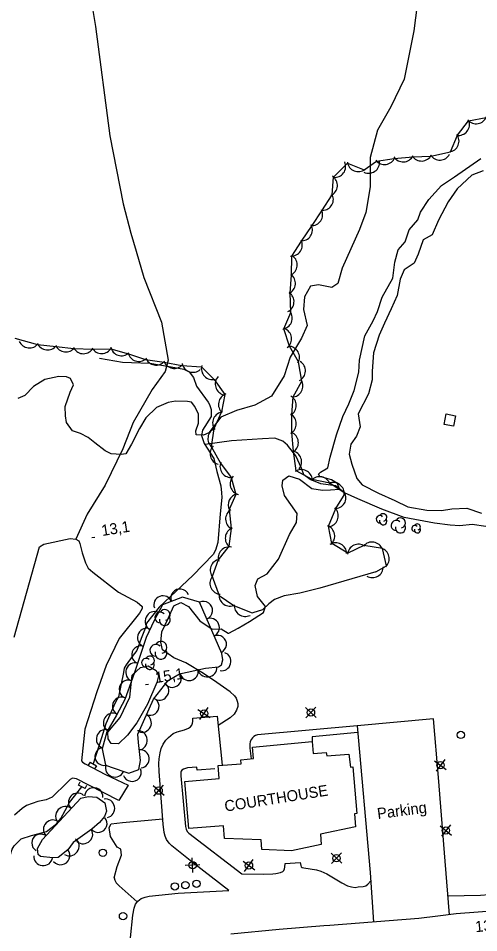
# Model space of a CAD drawing. Extents: x 646142 to 649934, y 5874075 to 5876351.
# Drawn here: x 646454.9 to 646580.4, y 5874872.2 to 5875121.6 of the extents above; entities that cross this region are included whole.
import ezdxf

# ---------------------------------------------------------------- set-up
doc = ezdxf.new("R2010")
doc.units = 0
for name, color, linetype in [('Niveau 19', 7, 'Continuous'), ('Niveau 2', 7, 'Continuous'), ('Niveau 21', 7, 'Continuous'), ('Niveau 22', 7, 'Continuous'), ('Niveau 26', 7, 'Continuous'), ('Niveau 3', 7, 'Continuous'), ('Niveau 31', 7, 'Continuous'), ('Niveau 36', 7, 'Continuous'), ('Niveau 4', 7, 'Continuous'), ('Niveau 44', 7, 'Continuous'), ('Niveau 52', 7, 'Continuous')]:
    doc.layers.add(name, color=color, linetype=linetype)

msp = doc.modelspace()

# ---------------------------------------------------------------- linework, layer by layer
at = {"layer": 'Niveau 19'}
for points in [[(646453.75, 5874952.76), (646460.64, 5874977.4), (646461.82, 5874978.21), (646469.04, 5874979.75), (646470.52, 5874979.57), (646471.4, 5874979.08), (646471.67, 5874978.33), (646472.23, 5874975.82), (646473.15, 5874973.1), (646473.94, 5874971.62), (646475.22, 5874970.55), (646482.17, 5874965.06), (646487.23, 5874962.35), (646488.61, 5874961.18), (646488.62, 5874960.65), (646487.94, 5874959.31), (646482.4, 5874952.45), (646478.86, 5874945.08), (646476.28, 5874937.9), (646473.04, 5874927.69), (646472.11, 5874919.08), (646472.35, 5874918.72), (646473.08, 5874918.26), (646478.68, 5874915.36), (646484.82, 5874912.46), (646482.26, 5874908.25), (646474.05, 5874912.39), (646470.75, 5874914.12), (646469.61, 5874914.29), (646468.97, 5874913.93), (646468.18, 5874913.17), (646464.14, 5874909.14), (646462.47, 5874908.38), (646460.23, 5874908), (646457.09, 5874906.84), (646455.91, 5874906.08), (646453.83, 5874904.21)], [(646512.24, 5874883.64), (646502.61, 5874891.13), (646496.7, 5874895.83), (646495.95, 5874896.64), (646495.3, 5874897.59), (646494.87, 5874898.55), (646494.61, 5874899.52), (646494.36, 5874901.81), (646493.23, 5874916.19), (646493.2, 5874918.32), (646493.28, 5874919.6), (646493.51, 5874921.2), (646493.78, 5874922.45), (646494.38, 5874923.64), (646495.06, 5874924.67), (646495.8, 5874925.46), (646497.1, 5874926.52), (646498.19, 5874927.01), (646500.16, 5874927.56), (646501.26, 5874927.95), (646501.85, 5874928.37), (646502.19, 5874928.82), (646502.34, 5874929.3), (646502.42, 5874929.75), (646502.43, 5874930.72), (646509.04, 5874931.29), (646510.41, 5874917.86)], [(646508.48, 5874916.9), (646503.6, 5874916.51), (646503.5, 5874917.29), (646501.02, 5874917.13), (646500.46, 5874917.01), (646499.92, 5874916.75), (646499.49, 5874916.47), (646499.28, 5874916.21), (646499.19, 5874916.03), (646499.15, 5874915.79), (646499.19, 5874915), (646500.46, 5874901.15), (646500.62, 5874900.43), (646500.89, 5874899.82), (646501.36, 5874899.35), (646515.84, 5874888.21)], [(646515.84, 5874888.21), (646521.58, 5874888.14), (646524.27, 5874888.19), (646525.06, 5874888.31), (646526.38, 5874888.57), (646526.97, 5874888.87), (646527.22, 5874889.17), (646527.44, 5874889.55), (646527.53, 5874890.03), (646527.6, 5874891.03), (646531.75, 5874891.29), (646531.87, 5874890.5), (646532.02, 5874890.16), (646532.28, 5874889.98), (646532.72, 5874889.86), (646536.17, 5874889.36), (646537.3, 5874888.95), (646538.94, 5874888.24), (646543.1, 5874885.77), (646544.57, 5874884.97), (646545.69, 5874884.67), (646546.73, 5874884.54), (646547.55, 5874884.64), (646548.89, 5874884.78), (646549.58, 5874884.99), (646550.17, 5874885.41), (646550.94, 5874886.28)], [(646485.47, 5874870.8), (646486.08, 5874876.98), (646486.42, 5874878.9), (646486.83, 5874879.95), (646487.45, 5874880.78), (646488.37, 5874881.54), (646489.42, 5874881.89), (646490.56, 5874882.1), (646498.43, 5874882.93), (646512.24, 5874883.64)]]:
    msp.add_lwpolyline(points, dxfattribs=at)
at = {"layer": 'Niveau 2'}
for points in [[(646563.62, 5875125.29), (646562.74, 5875118.26), (646560.08, 5875105.02), (646556.41, 5875097.53), (646552.79, 5875091.09), (646550.81, 5875083.64), (646550.8, 5875075.63), (646549.63, 5875068.69), (646547.9, 5875064.04), (646543.19, 5875053.5), (646541.94, 5875049.25), (646540.37, 5875048.2), (646536.69, 5875048.89), (646534.52, 5875048.57), (646532.88, 5875045.66), (646532.64, 5875042.23), (646533.61, 5875037.81), (646532.04, 5875034.33), (646528.97, 5875029.23), (646527.35, 5875024.14), (646523.93, 5875018.54), (646519.34, 5875016.07), (646514.39, 5875014.6), (646510.06, 5875012.85), (646506.78, 5875008.59), (646505.34, 5875007.95), (646503.39, 5875008.03), (646503.28, 5875009.05), (646504.01, 5875011.22), (646503.96, 5875013.68), (646503.02, 5875015.73), (646502.04, 5875016.87), (646501, 5875017.13), (646497.69, 5875017.17), (646495.68, 5875016.86), (646492.53, 5875015.45), (646489.62, 5875012.61), (646487.89, 5875009.71), (646485.71, 5875005.49), (646484.15, 5875002.79), (646482.9, 5875002.66), (646480.16, 5875002.85), (646478.52, 5875003.65), (646475.76, 5875005.79), (646473.95, 5875007.25), (646471.79, 5875008.38), (646469.67, 5875009.13), (646467.97, 5875011.38), (646467.77, 5875013.2), (646467.6, 5875015.71), (646469.03, 5875019.66), (646469.89, 5875021.6), (646469.12, 5875023.36), (646468.01, 5875023.78)], [(646556.93, 5875050.71), (646557.56, 5875055.15), (646558.45, 5875058.43), (646560.37, 5875060.63), (646561.39, 5875063.92), (646563.79, 5875066.67), (646564.49, 5875068.77), (646566.77, 5875072.22), (646570.25, 5875076.05), (646573.8, 5875078.37), (646580.97, 5875083.36)], [(646581.56, 5875080.04), (646578.52, 5875078.8), (646574.48, 5875075.15), (646572.05, 5875071.58), (646569.38, 5875066.6), (646567.65, 5875062.54), (646565.26, 5875061.21), (646563.91, 5875057.31), (646562.8, 5875054.88), (646560.06, 5875052.99), (646558.97, 5875050.45), (646558.14, 5875046.04), (646556.48, 5875042.4), (646554.74, 5875038.45), (646553.26, 5875035.23), (646551.68, 5875030.33), (646551.33, 5875025.35), (646551.37, 5875023.01), (646550.3, 5875019.21), (646547.52, 5875013.76), (646548.05, 5875010.16), (646547.06, 5875007.68), (646545.52, 5875005.49), (646545.03, 5875002.73), (646545.81, 5875000.02), (646547.13, 5874996.12), (646548.61, 5874994.35), (646553.04, 5874992.09), (646557.55, 5874990.13), (646561.1, 5874988.4), (646566.25, 5874987.43), (646570.2, 5874987.35), (646573.03, 5874987.82), (646577.18, 5874987.99), (646581.1, 5874986.64)], [(646514.82, 5874955.26), (646517.93, 5874957.11), (646521.71, 5874959.51), (646522.22, 5874961.18), (646520.06, 5874963.88), (646519.41, 5874966.88), (646520.19, 5874968.75), (646522.69, 5874970.12), (646525.76, 5874974.1), (646528.83, 5874980.77), (646530.72, 5874984.08), (646530.86, 5874986.55), (646527.42, 5874991.43), (646526.79, 5874994.13), (646526.96, 5874995.61), (646528.61, 5874996.79), (646531.55, 5874995.9), (646534.86, 5874993.35), (646537.76, 5874992.93), (646539.97, 5874992.98), (646542.46, 5874993.22), (646541.87, 5874994.7), (646540.27, 5874995.74), (646537.1, 5874996.67), (646536.75, 5874997.29), (646537.23, 5874997.85), (646539.24, 5874999), (646539.93, 5875001.92), (646541.65, 5875008.02), (646543.34, 5875013), (646544.93, 5875016.46), (646546.43, 5875020.14), (646547.66, 5875025.09), (646547.85, 5875028.38), (646549.35, 5875034.99), (646551.58, 5875039.08), (646552.77, 5875041.68), (646554.03, 5875045.58), (646556.93, 5875050.71)], [(646468.01, 5875023.78), (646465.92, 5875023.94), (646462.11, 5875023.06), (646459, 5875021.22), (646456.63, 5875018.69), (646454.76, 5875017.89)], [(646512.62, 5874937.9), (646509.02, 5874940.45), (646505.32, 5874942.85), (646500.57, 5874945.82), (646497.24, 5874947.2), (646494.19, 5874949.37), (646493.73, 5874951.44), (646494.03, 5874954.21), (646495.72, 5874957.86), (646497.3, 5874961.31), (646499.16, 5874962.22), (646501.29, 5874961.15), (646504.36, 5874957.23), (646507.71, 5874954.98), (646510.21, 5874955.05), (646512.12, 5874953.85), (646512.27, 5874953.93), (646514.82, 5874955.26)], [(646492.63, 5874940.46), (646490.08, 5874934.52), (646487.16, 5874929.44), (646484.64, 5874926.03), (646482.14, 5874923.67), (646480.14, 5874923.8), (646479.34, 5874925.03), (646479.25, 5874926.84), (646482.6, 5874930.84), (646485.24, 5874936.43), (646485.92, 5874942.4), (646488.19, 5874944.56), (646490.27, 5874944.96), (646492.48, 5874943.66), (646493.12, 5874942.25), (646492.63, 5874940.46)], [(646512.62, 5874937.9), (646513.81, 5874936.77), (646514.25, 5874936.12), (646514.57, 5874935.3), (646514.72, 5874934.66), (646514.71, 5874933.92), (646514.37, 5874932.86), (646513.74, 5874931.77), (646512.65, 5874930.79), (646509.31, 5874928.7)], [(646481, 5874887.17), (646481.83, 5874890.23), (646482.97, 5874893.36), (646482.78, 5874894.93), (646481.8, 5874895.5), (646480.04, 5874898.4), (646479.61, 5874900.83), (646480.22, 5874901.87), (646483.29, 5874902.28), (646494.25, 5874903.24)], [(646572, 5874882.24), (646580.83, 5874882.42), (646589.93, 5874883.13), (646593.8, 5874883.02), (646600.47, 5874882.78), (646605.92, 5874883.9), (646612.37, 5874884.99), (646615.04, 5874886.48), (646626.7, 5874901.64)], [(646481, 5874887.17), (646481.15, 5874886.49), (646481.55, 5874885.81), (646482.33, 5874884.93), (646487.24, 5874880.61)]]:
    msp.add_lwpolyline(points, dxfattribs=at)
at = {"layer": 'Niveau 21'}
msp.add_lwpolyline([(646623.25, 5874884.74), (646621.71, 5874883.67), (646618.66, 5874882.52), (646617.4, 5874882.18), (646613.42, 5874880.81), (646610.3, 5874880.45), (646605.43, 5874880.08), (646586.19, 5874878.23), (646574.24, 5874877.3), (646569.27, 5874876.68), (646564.06, 5874876.04), (646539.8, 5874874.15), (646538.17, 5874874.02), (646525.98, 5874873.07), (646512.77, 5874871.77)], dxfattribs=at)
at = {"layer": 'Niveau 22'}
for points in [[(646474.76, 5875126.5), (646475.91, 5875119.42), (646479.78, 5875089.56), (646483.41, 5875071.06), (646485.53, 5875063.02), (646487.03, 5875058.11), (646489.06, 5875050.93), (646493.87, 5875038.7), (646495.75, 5875028.39), (646494.91, 5875025.28), (646491.35, 5875020.33), (646486.18, 5875011.41), (646483.35, 5875004.21), (646478.58, 5874994.27), (646473.68, 5874986.35), (646470.52, 5874979.57)], [(646547.26, 5874928.62), (646520.04, 5874926.16), (646519.54, 5874925.99), (646519.09, 5874925.73), (646518.73, 5874925.37), (646518.4, 5874924.94), (646518.11, 5874924.33), (646517.99, 5874923.59), (646517.95, 5874923.18), (646517.98, 5874922.55), (646518.31, 5874919.63)], [(646547.42, 5874926.8), (646534.94, 5874925.62), (646534.99, 5874924.34)]]:
    msp.add_lwpolyline(points, dxfattribs=at)
at = {"layer": 'Niveau 26'}
for p, q in [((646474.45, 5874918.74), (646473.93, 5874917.89)), ((646474.45, 5874918.74), (646476.18, 5874917.69)), ((646476.18, 5874917.69), (646475.66, 5874916.84)), ((646471.27, 5874912.39), (646471.7, 5874913.3)), ((646473.09, 5874911.52), (646471.27, 5874912.39)), ((646473.09, 5874911.52), (646473.52, 5874912.42))]:
    msp.add_line(p, q, dxfattribs=at)
at = {"layer": 'Niveau 3'}
for p, q in [((646474.91, 5874979.99), (646475.7, 5874980.11)), ((646489.54, 5874939.85), (646490.34, 5874939.97))]:
    msp.add_line(p, q, dxfattribs=at)
at = {"layer": 'Niveau 31'}
for points in [[(646574.1, 5875013.22), (646573.52, 5875010.33), (646570.95, 5875010.84), (646571.53, 5875013.75), (646574.1, 5875013.22)], [(646511.06, 5874897.89), (646510.81, 5874901.37), (646501.34, 5874900.58), (646500.24, 5874913.4), (646509.63, 5874914.21), (646509.35, 5874917.78), (646515.59, 5874918.21), (646515.5, 5874919.31), (646518.99, 5874919.71), (646518.71, 5874922.8), (646534.99, 5874924.34), (646535.24, 5874921.07), (646538.84, 5874921.31), (646538.96, 5874920.4), (646545.02, 5874920.88), (646545.4, 5874917.34), (646546.1, 5874917.39), (646547.17, 5874904.68), (646546.5, 5874904.61), (646546.81, 5874901.01), (646537.22, 5874899.01), (646537.47, 5874896.19), (646529.35, 5874894.48), (646521.3, 5874894.85), (646521.08, 5874897.53), (646511.06, 5874897.89), (646511.06, 5874897.89)]]:
    msp.add_lwpolyline(points, dxfattribs=at)
at = {"layer": 'Niveau 36'}
for p, q in [((646503.85, 5874933.1), (646507.15, 5874930.87)), ((646504.39, 5874930.33), (646506.61, 5874933.64)), ((646533.2, 5874933.62), (646536.1, 5874930.88)), ((646533.28, 5874930.8), (646536.02, 5874933.7)), ((646568.35, 5874919.06), (646571.54, 5874916.66)), ((646571.15, 5874919.45), (646568.75, 5874916.27)), ((646494.62, 5874909.59), (646491.64, 5874912.23)), ((646491.81, 5874909.42), (646494.45, 5874912.4)), ((646569.89, 5874901.31), (646573, 5874898.81)), ((646572.7, 5874901.62), (646570.2, 5874898.5)), ((646502.48, 5874888.6), (646502.3, 5874892.59)), ((646540.15, 5874893.85), (646543.05, 5874891.12)), ((646540.23, 5874891.03), (646542.97, 5874893.94)), ((646504.38, 5874890.68), (646500.4, 5874890.51)), ((646516.14, 5874891.69), (646519.34, 5874889.32)), ((646516.56, 5874888.9), (646518.93, 5874892.11))]:
    msp.add_line(p, q, dxfattribs=at)
for centre in [(646505.51, 5874931.98), (646534.65, 5874932.24), (646575.51, 5874926.12), (646569.94, 5874917.86), (646493.13, 5874910.92), (646571.45, 5874900.06), (646477.93, 5874893.98), (646541.61, 5874892.48), (646502.39, 5874890.6), (646517.75, 5874890.5), (646497.52, 5874884.8), (646500.41, 5874885.16), (646503.46, 5874885.53), (646483.41, 5874876.7)]:
    msp.add_circle(centre, 1, dxfattribs=at)
at = {"layer": 'Niveau 4'}
for points in [[(646476.97, 5875028.96), (646483.28, 5875027.84), (646490.73, 5875027.55), (646496.55, 5875026.58), (646500.01, 5875025.91), (646501.47, 5875025.2), (646502.65, 5875023.65), (646503.44, 5875021.25), (646506.61, 5875016.92), (646507.01, 5875016.24), (646507.48, 5875014.87), (646507.4, 5875012.99), (646505.07, 5875009.31), (646504.84, 5875007.82), (646505.56, 5875005.66), (646508.13, 5875001.56), (646509, 5874997.96), (646510.1, 5874994.09), (646510.3, 5874992.16), (646510.34, 5874990.9), (646509.94, 5874986.49), (646509.22, 5874978.63), (646508.67, 5874976.53), (646508.01, 5874975.39), (646502.4, 5874969.64), (646493.31, 5874960.99), (646489.79, 5874956.63), (646489.6, 5874955.63), (646488.39, 5874952.39), (646487.18, 5874949.15), (646485.89, 5874947.55), (646484.29, 5874945.24), (646483.71, 5874944.31), (646483.55, 5874943.12), (646482.21, 5874936.56), (646481.31, 5874934.91), (646478.71, 5874929.18), (646477.05, 5874923.85), (646475.81, 5874919.93), (646475.31, 5874918.22)], [(646582.29, 5874982.97), (646578.63, 5874983.5), (646575.27, 5874983.13), (646572.57, 5874983.39), (646568.33, 5874983.88), (646560.03, 5874985.47), (646554.01, 5874987.69), (646547.46, 5874990.58), (646543.83, 5874992.18), (646541.33, 5874994.09), (646537.32, 5874994.6), (646534.42, 5874995.78), (646532.67, 5874997.05), (646532.06, 5874998.88), (646530.52, 5875002.28), (646528.27, 5875005.15), (646526.99, 5875006.28), (646524.76, 5875007.11), (646521.47, 5875006.95), (646512.98, 5875006.34), (646505.79, 5875005.38)], [(646451.9, 5874890.54), (646452.68, 5874893.25), (646453.18, 5874894.95), (646453.76, 5874895.89), (646455.6, 5874897.74), (646458.42, 5874898.72), (646462.59, 5874899.75), (646465.28, 5874901.88), (646466.48, 5874903.37), (646468.84, 5874907.71), (646472.18, 5874911.96)]]:
    msp.add_lwpolyline(points, dxfattribs=at)
at = {"layer": 'Niveau 44'}
for points in [[(646574.57, 5875089.72), (646577.59, 5875093.71), (646582.37, 5875094.56)], [(646552.35, 5874970.58), (646555.24, 5874972.24), (646554.16, 5874976.98), (646549.04, 5874977.81), (646544.67, 5874975.71), (646540.33, 5874978.33), (646539.42, 5874983.1), (646541.45, 5874987.87), (646543.95, 5874992.03), (646539.75, 5874994.84), (646534.99, 5874995.81), (646530.61, 5874998.15), (646529.93, 5875003.52), (646529.43, 5875008.61), (646529.41, 5875013.46), (646529.83, 5875018.35), (646532.19, 5875022.6), (646531.26, 5875027.94), (646528.84, 5875032.15), (646527.25, 5875036.93), (646529.13, 5875041.4), (646529, 5875046.75), (646529.38, 5875051.59), (646529.4, 5875056.76), (646532.09, 5875060.8), (646534.94, 5875065.09), (646537.63, 5875069.13), (646540.44, 5875073.5), (646540.8, 5875078.34), (646544.63, 5875082.1), (646549.13, 5875080.28), (646552.56, 5875082.67), (646557.37, 5875083.37), (646562.46, 5875083.82), (646567.31, 5875084.06), (646572.7, 5875085.24), (646574.57, 5875089.72)], [(646453.89, 5875034.37), (646460.09, 5875032.69), (646465.21, 5875032.13), (646470.03, 5875031.6), (646475.2, 5875031.39), (646480.05, 5875031.43)], [(646480.05, 5875031.43), (646484.9, 5875030.09), (646489.51, 5875028.59), (646494.65, 5875027.82), (646499.43, 5875026.96), (646504.8, 5875026.57), (646508.22, 5875023.12), (646511.18, 5875019.03), (646510.22, 5875014.27), (646508.17, 5875009.61), (646507.44, 5875004.81), (646509.98, 5875000.23), (646512.9, 5874996.35), (646514.19, 5874991.72), (646512.33, 5874987.67), (646512.86, 5874982.43), (646512.23, 5874977.62), (646509.31, 5874973.94), (646507.72, 5874969.36), (646509.58, 5874964.15), (646513.6, 5874961.43), (646518.35, 5874959.51), (646518.78, 5874959.46)], [(646552.35, 5874970.58), (646537.06, 5874966.14), (646531.61, 5874964.77), (646527.33, 5874964.06), (646524.73, 5874963.12), (646523.19, 5874961.92), (646521.45, 5874960.26), (646518.78, 5874959.46)], [(646504.3, 5874962.37), (646499.62, 5874963.67), (646494.19, 5874961.64), (646491.91, 5874957.35), (646489.7, 5874952.67), (646488.19, 5874948.06), (646486.55, 5874943.19), (646485.54, 5874940.36), (646483.9, 5874935.79), (646481.63, 5874931.5), (646479.02, 5874926.98), (646477.7, 5874922.31), (646478.68, 5874917.92), (646483.66, 5874916.12), (646484.97, 5874915.68), (646487.68, 5874916.65), (646488.2, 5874919.13), (646487.67, 5874924.03), (646487.43, 5874926.33), (646491.74, 5874935.92), (646495.76, 5874941), (646498.77, 5874942.78), (646505.89, 5874944.32), (646509.44, 5874944.69), (646510.25, 5874945.27), (646510.59, 5874946.66), (646510.31, 5874948.38), (646504.3, 5874962.37)], [(646468.37, 5874894.78), (646465.69, 5874892.66), (646464.24, 5874892.6), (646460.9, 5874892.92), (646460.26, 5874893.53), (646460.08, 5874895.16), (646461.47, 5874897.64), (646471.91, 5874908.85), (646473.9, 5874909.35), (646476.25, 5874909.11), (646478.45, 5874907.6), (646478.89, 5874905.32), (646478.36, 5874903.9), (646476.99, 5874902.2), (646474.95, 5874900.43), (646469.81, 5874896.78), (646468.37, 5874894.78), (646468.37, 5874894.78)]]:
    msp.add_lwpolyline(points, dxfattribs=at)
for centre, radius, start, end in [((646579.67, 5875095.87), 3, 220.018, 339.9959), ((646574.88, 5875092.69), 3, 261.5464, 21.5244), ((646572.01, 5875088.16), 3, 277.4133, 37.3912), ((646541.11, 5875081.22), 3, 264.1352, 24.1131), ((646547.54, 5875082.82), 3, 187.9888, 307.9668), ((646550.37, 5875082.36), 3, 244.6901, 4.668), ((646554.71, 5875084.76), 3, 218.3616, 338.3395), ((646559.8, 5875085.46), 3, 212.7784, 332.7563), ((646564.8, 5875085.7), 3, 212.7784, 332.7563), ((646569.79, 5875085.94), 3, 212.7784, 332.7563), ((646538.86, 5875076.05), 3, 295.7529, 55.7308), ((646537.75, 5875072.23), 3, 263.5108, 23.4887), ((646534.82, 5875068.08), 3, 266.3394, 26.3174), ((646532.05, 5875063.92), 3, 266.3394, 26.3174), ((646529.28, 5875059.76), 3, 266.3394, 26.3174), ((646527.92, 5875054.33), 3, 294.0042, 53.9822), ((646527.43, 5875049.31), 3, 295.4727, 55.4507), ((646527.03, 5875044.33), 3, 295.4727, 55.4507), ((646526.57, 5875039.85), 3, 277.1238, 37.1017), ((646526.36, 5875034.21), 3, 307.9921, 67.9701), ((646457.87, 5875034.71), 3, 203.7341, 323.712), ((646462.84, 5875034.16), 3, 203.7341, 323.712), ((646467.81, 5875033.61), 3, 203.7341, 323.712), ((646472.61, 5875033.13), 3, 210.5105, 330.4885), ((646477.61, 5875033.18), 3, 210.5105, 330.4885), ((646483, 5875032.56), 3, 191.9814, 311.9593), ((646487.75, 5875031.01), 3, 191.9814, 311.9593), ((646528.52, 5875029.17), 3, 329.9, 89.878), ((646492.44, 5875030.02), 3, 199.7215, 319.6994), ((646497.35, 5875029.13), 3, 199.7215, 319.6994), ((646502.44, 5875028.06), 3, 191.9635, 311.9415), ((646530.14, 5875025.45), 3, 298.2363, 58.2142), ((646507.76, 5875026.09), 3, 164.708, 284.686), ((646511.56, 5875021.84), 3, 136.3461, 256.3241), ((646529.47, 5875021.33), 3, 270.9689, 30.9468), ((646512.43, 5875016.3), 3, 108.5508, 228.5287), ((646527.64, 5875016.03), 3, 300.2404, 60.2184), ((646510.84, 5875011.25), 3, 96.1614, 216.1393), ((646527.66, 5875011.03), 3, 300.2404, 60.2184), ((646509.55, 5875006.95), 3, 111.3472, 231.3252), ((646528.23, 5875005.87), 3, 307.409, 67.3869), ((646510.13, 5875002.87), 3, 135.5002, 255.4781), ((646529.11, 5875000.63), 3, 320.2105, 80.1884), ((646512.85, 5874999.35), 3, 156.9535, 276.9314), ((646532.04, 5874995.51), 3, 4.4035, 124.3815), ((646515.6, 5874994.64), 3, 136.9112, 256.8891), ((646537.02, 5874993.59), 3, 18.5318, 138.5098), ((646540.71, 5874992), 3, 352.7625, 112.7405), ((646515.08, 5874988.86), 3, 101.3166, 206.7629), ((646541.18, 5874990.86), 3, 269.0096, 28.9876), ((646514.37, 5874985.01), 3, 120.994, 240.972), ((646539.11, 5874985.89), 3, 285.9188, 45.8967), ((646553.47, 5874984.97), 1.01, 44.1153, 269.8039), ((646554.33, 5874984.47), 1.01, 166.9368, 29.6212), ((646554.33, 5874985.47), 1.01, 282.2692, 149.7262), ((646559.04, 5874983.96), 1.37, 282.2692, 149.7262), ((646514.29, 5874979.8), 3, 112.5476, 232.5255), ((646538.14, 5874980.38), 3, 310.8426, 70.8205), ((646557.86, 5874983.27), 1.37, 44.1153, 269.8039), ((646559.04, 5874982.59), 1.37, 166.9368, 29.6212), ((646562.97, 5874982.46), 0.823, 44.1153, 269.8039), ((646563.67, 5874982.04), 0.823, 166.9368, 29.6212), ((646563.67, 5874982.87), 0.823, 282.2692, 149.7262), ((646512.37, 5874974.44), 3, 77.3774, 197.3553), ((646541.38, 5874975.56), 3, 1.3527, 121.3306), ((646547.62, 5874975.17), 3, 55.6535, 175.6315), ((646551.3, 5874975.75), 3, 20.3524, 140.3304), ((646552.98, 5874974.22), 3, 312.7639, 72.7418), ((646510.18, 5874971.07), 3, 100.8255, 220.8035), ((646551.39, 5874972.05), 3, 239.3801, 359.3581), ((646510.11, 5874967.5), 3, 146.4716, 266.4495), ((646512.58, 5874964.25), 3, 175.9865, 295.9644), ((646494.8, 5874958.87), 1.45, 282.2692, 149.7262), ((646516.72, 5874961.45), 3, 175.9865, 295.9644), ((646493.56, 5874958.14), 1.45, 44.1153, 269.8039), ((646494.8, 5874957.42), 1.45, 166.9368, 29.6212), ((646492.37, 5874949.21), 1.62, 44.1153, 269.8039), ((646493.76, 5874950.02), 1.62, 282.2692, 149.7262), ((646490.74, 5874946.42), 1.21, 282.2692, 149.7262), ((646493.76, 5874948.4), 1.62, 166.9368, 29.6212), ((646489.7, 5874945.82), 1.21, 44.1153, 269.8039), ((646490.74, 5874945.21), 1.21, 166.9368, 29.6212)]:
    msp.add_arc(centre, radius, start, end, dxfattribs=at)
for centre, major_axis, ratio, start_param, end_param in [((646498.91, 5874963.45), (-0.92, 2.32), 0.99999, 4.712389, 7.853982), ((646494.27, 5874961.66), (-2.32, -0.87), 0.970147, 3.141593, 6.283185), ((646505.33, 5874960.08), (2.28, 1.03), 0.99999, 4.712389, 7.853982), ((646491.86, 5874957.23), (-1.11, -2.35), 0.925819, 3.141593, 6.283185), ((646507.23, 5874955.46), (-0.98, 2.35), 0.952628, 3.141593, 6.283185), ((646489.71, 5874952.77), (-1.11, -2.24), 0.919919, 3.141593, 6.283185), ((646509.19, 5874950.89), (2.24, 0.94), 0.997449, 4.712389, 7.853982), ((646488.2, 5874947.98), (-2.3, 0.8), 0.997449, 4.712389, 7.853982), ((646510.5, 5874946.13), (0.63, 2.42), 0.919919, 3.141593, 6.283185), ((646486.61, 5874943.26), (-0.84, -2.41), 0.952628, 3.141593, 6.283185), ((646496.86, 5874941.61), (1.31, -2.13), 0.99999, 4.712389, 7.853982), ((646501.44, 5874943.36), (2.42, 0.52), 0.970147, 3.141593, 6.283185), ((646506.4, 5874944.38), (2.58, 0.28), 0.925819, 3.141593, 6.283185), ((646484.86, 5874938.58), (-2.37, 0.79), 0.99999, 4.712389, 7.853982), ((646493.41, 5874938.09), (1.6, 1.98), 0.952628, 3.141593, 6.283185), ((646482.96, 5874934.01), (-1.16, -2.18), 0.970147, 3.141593, 6.283185), ((646490.8, 5874933.9), (2.21, -1.02), 0.997449, 4.712389, 7.853982), ((646480.52, 5874929.56), (-1.3, -2.25), 0.925819, 3.141593, 6.283185), ((646488.8, 5874929.28), (1.07, 2.26), 0.919919, 3.141593, 6.283185), ((646478.45, 5874925.1), (-0.72, -2.39), 0.919919, 3.141593, 6.283185), ((646487.6, 5874924.65), (-0.28, 2.58), 0.925819, 3.141593, 6.283185), ((646478.2, 5874920.24), (-2.38, -0.5), 0.997449, 4.712389, 7.853982), ((646488.14, 5874919.61), (-0.26, 2.46), 0.970147, 3.141593, 6.283185), ((646481.14, 5874917.07), (2.39, -0.89), 0.952628, 3.141593, 6.283185), ((646485.86, 5874915.95), (0.89, -2.34), 0.99999, 4.712389, 7.853982), ((646470.97, 5874907.82), (-1.69, -1.81), 0.970147, 3.141593, 6.283185), ((646475.42, 5874909.24), (0.2, 2.49), 0.99999, 4.712389, 7.853982), ((646478.7, 5874906.13), (-0.46, 2.51), 0.952628, 3.141593, 6.283185), ((646467.51, 5874904.11), (-1.77, -1.9), 0.925819, 3.141593, 6.283185), ((646464.1, 5874900.52), (-1.74, -1.79), 0.919919, 3.141593, 6.283185), ((646476.63, 5874901.94), (1.57, -1.85), 0.997449, 4.712389, 7.853982), ((646472.72, 5874898.8), (2.07, 1.41), 0.919919, 3.141593, 6.283185), ((646460.95, 5874896.65), (-2.11, 1.21), 0.997449, 4.712389, 7.853982), ((646468.98, 5874895.65), (1.52, 2.11), 0.925819, 3.141593, 6.283185), ((646461.63, 5874892.89), (2.53, -0.27), 0.952628, 3.141593, 6.283185), ((646466.43, 5874893.2), (1.59, -1.93), 0.99999, 4.712389, 7.853982)]:
    msp.add_ellipse(centre, major_axis=major_axis, ratio=ratio, start_param=start_param, end_param=end_param, dxfattribs=at)
at = {"layer": 'Niveau 52'}
msp.add_lwpolyline([(646572.4, 5874877.07), (646571.27, 5874891.69), (646569.42, 5874914.49), (646568.02, 5874930.56), (646547.26, 5874928.62), (646550.78, 5874888.62), (646551.73, 5874875.08)], dxfattribs=at)

# ---------------------------------------------------------------- texts
at = {"layer": 'Niveau 3'}
for s, rotation, p in [('13,1 ', 8.9405, (646477.76, 5874980.39)), ('15,1 ', 8.9405, (646492.4, 5874940.26)), ('13,6 ', 5.5312, (646579.55, 5874872.29))]:
    msp.add_text(s, height=3, rotation=rotation, dxfattribs=at).set_placement(p)
at = {"layer": 'Niveau 31'}
msp.add_text('COURTHOUSE', height=3, rotation=8.941, dxfattribs=at).set_placement((646511.31, 5874905.17))
at = {"layer": 'Niveau 52'}
msp.add_text('Parking', height=3, rotation=7.5056, dxfattribs=at).set_placement((646552.89, 5874903.16))

doc.saveas('drawing.dxf')
